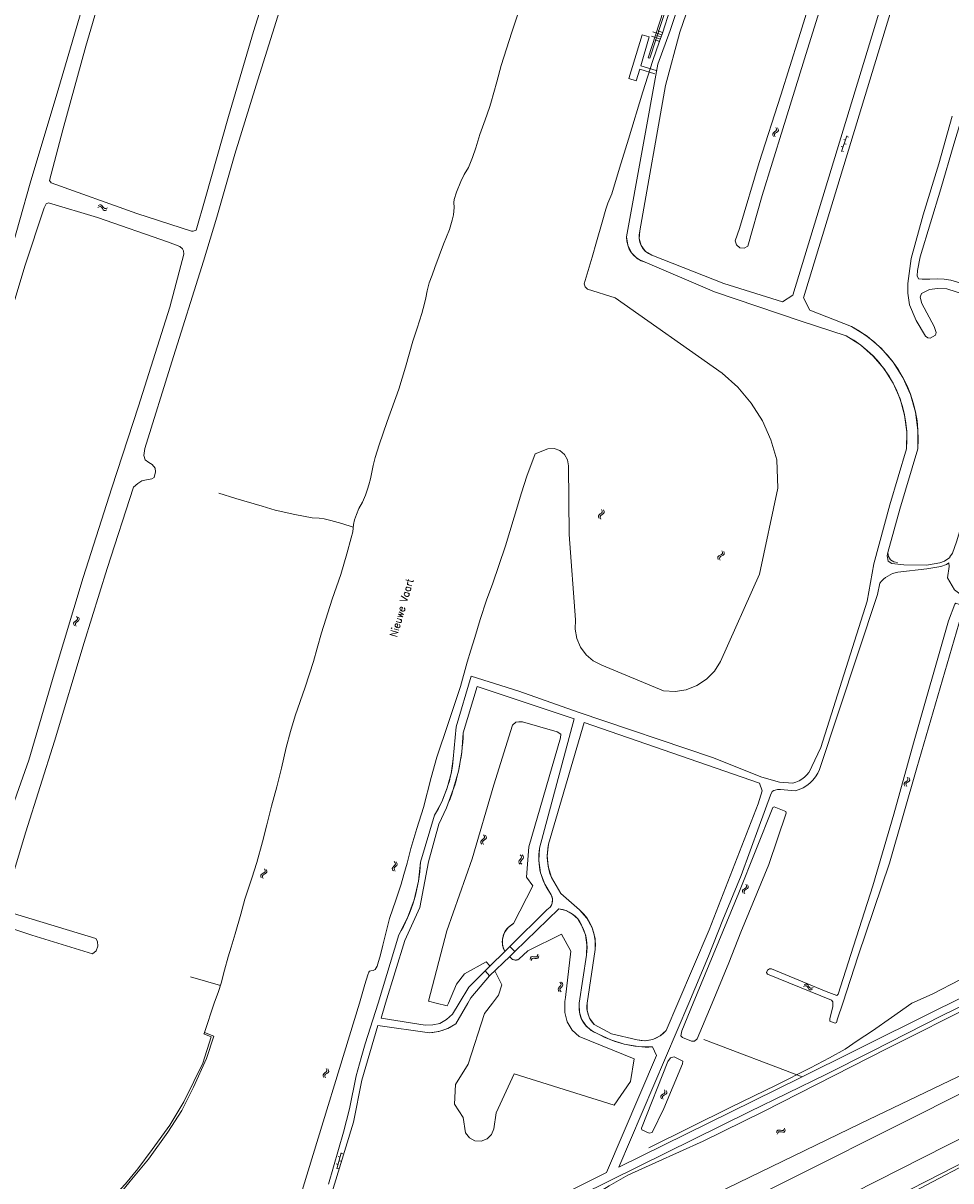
# Model space of a CAD drawing. Header units: metres. Extents: x 189705 to 199106, y 581686 to 588448.
# Tile 259 of 555: x 197262 to 197509, y 584453 to 584760. Entities that reach past the tile are written whole.
import ezdxf

# ---------------------------------------------------------------- set-up
doc = ezdxf.new("R2010")
doc.units = ezdxf.units.M
doc.layers.add('B-WA-OG-GBKN-G', color=7, linetype='Continuous', lineweight=18)
doc.styles.add('Style-STANDARD', font='STANDARD.shx')

msp = doc.modelspace()

# ---------------------------------------------------------------- linework, layer by layer
at = {"layer": 'B-WA-OG-GBKN-G'}
for p, q in [((197431.698, 584755.988), (197429.314, 584756.773)), ((197432.09, 584757.18), (197429.707, 584757.965)), ((197431.501, 584755.392), (197430.31, 584755.785)), ((197431.894, 584756.584), (197430.702, 584756.977)), ((197432.287, 584757.776), (197431.095, 584758.168)), ((197462.043, 584731.371), (197461.708, 584731.14)), ((197462.38, 584731.613), (197462.043, 584731.371)), ((197462.524, 584731.245), (197462.189, 584731.011)), ((197462.361, 584732.58), (197462.537, 584732.212)), ((197462.561, 584731.885), (197462.38, 584731.613)), ((197462.858, 584731.478), (197462.524, 584731.245)), ((197462.537, 584732.212), (197462.561, 584731.885)), ((197462.841, 584732.452), (197463.019, 584732.086)), ((197463.046, 584731.759), (197462.858, 584731.478)), ((197463.019, 584732.086), (197463.046, 584731.759)), ((197461.708, 584731.14), (197461.523, 584730.867)), ((197461.523, 584730.867), (197461.548, 584730.531)), ((197461.548, 584730.531), (197461.726, 584730.162)), ((197462.189, 584731.011), (197462.005, 584730.739)), ((197462.005, 584730.739), (197462.028, 584730.403)), ((197462.028, 584730.403), (197462.205, 584730.034)), ((197481.264, 584730.31), (197479.835, 584726.149)), ((197480.874, 584729.175), (197480.402, 584729.337)), ((197481.022, 584728.067), (197480.549, 584728.229)), ((197481.672, 584729.958), (197481.199, 584730.121)), ((197480.225, 584727.283), (197479.752, 584727.446)), ((197480.373, 584726.175), (197479.9, 584726.338)), ((197282.233, 584711.325), (197282.6, 584711.502)), ((197282.358, 584711.805), (197282.724, 584711.985)), ((197282.6, 584711.502), (197282.927, 584711.529)), ((197282.724, 584711.985), (197283.05, 584712.014)), ((197282.927, 584711.529), (197283.2, 584711.35)), ((197283.05, 584712.014), (197283.333, 584711.828)), ((197283.2, 584711.35), (197283.444, 584711.014)), ((197283.333, 584711.828), (197283.567, 584711.496)), ((197283.444, 584711.014), (197283.678, 584710.68)), ((197283.567, 584711.496), (197283.804, 584711.163)), ((197283.678, 584710.68), (197283.951, 584710.497)), ((197283.804, 584711.163), (197284.077, 584710.98)), ((197283.951, 584710.497), (197284.287, 584710.525)), ((197284.077, 584710.98), (197284.413, 584711.005)), ((197284.287, 584710.525), (197284.655, 584710.704)), ((197284.413, 584711.005), (197284.78, 584711.185)), ((197415.733, 584629.892), (197415.395, 584629.664)), ((197416.073, 584630.13), (197415.733, 584629.892)), ((197416.213, 584629.761), (197415.876, 584629.53)), ((197416.064, 584631.097), (197416.235, 584630.728)), ((197416.256, 584630.4), (197416.073, 584630.13)), ((197416.549, 584629.99), (197416.213, 584629.761)), ((197416.235, 584630.728), (197416.256, 584630.4)), ((197416.542, 584630.964), (197416.716, 584630.596)), ((197416.74, 584630.27), (197416.549, 584629.99)), ((197416.716, 584630.596), (197416.74, 584630.27)), ((197415.395, 584629.664), (197415.208, 584629.393)), ((197415.208, 584629.393), (197415.23, 584629.057)), ((197415.23, 584629.057), (197415.403, 584628.687)), ((197415.876, 584629.53), (197415.688, 584629.26)), ((197415.688, 584629.26), (197415.708, 584628.924)), ((197415.708, 584628.924), (197415.881, 584628.553)), ((197446.984, 584618.552), (197446.961, 584618.215)), ((197446.961, 584618.215), (197447.083, 584617.825)), ((197447.207, 584618.794), (197446.984, 584618.552)), ((197447.572, 584618.975), (197447.207, 584618.794)), ((197447.443, 584618.355), (197447.418, 584618.019)), ((197447.418, 584618.019), (197447.54, 584617.629)), ((197447.665, 584618.598), (197447.443, 584618.355)), ((197447.941, 584619.166), (197447.572, 584618.975)), ((197448.03, 584618.781), (197447.665, 584618.598)), ((197448.158, 584619.409), (197447.941, 584619.166)), ((197448.393, 584618.963), (197448.03, 584618.781)), ((197448.061, 584620.126), (197448.181, 584619.736)), ((197448.181, 584619.736), (197448.158, 584619.409)), ((197448.62, 584619.215), (197448.393, 584618.963)), ((197448.517, 584619.93), (197448.64, 584619.541)), ((197448.64, 584619.541), (197448.62, 584619.215)), ((197276.603, 584602.647), (197276.786, 584602.283)), ((197276.786, 584602.283), (197276.817, 584601.956)), ((197277.086, 584602.528), (197277.271, 584602.165)), ((197277.271, 584602.165), (197277.304, 584601.84)), ((197275.979, 584601.193), (197275.799, 584600.918)), ((197275.799, 584600.918), (197275.831, 584600.582)), ((197275.831, 584600.582), (197276.016, 584600.217)), ((197276.31, 584601.432), (197275.979, 584601.193)), ((197276.463, 584601.074), (197276.283, 584600.799)), ((197276.283, 584600.799), (197276.314, 584600.463)), ((197276.642, 584601.681), (197276.31, 584601.432)), ((197276.314, 584600.463), (197276.498, 584600.099)), ((197276.792, 584601.315), (197276.463, 584601.074)), ((197276.817, 584601.956), (197276.642, 584601.681)), ((197277.122, 584601.554), (197276.792, 584601.315)), ((197277.304, 584601.84), (197277.122, 584601.554)), ((197497.29, 584559.064), (197496.957, 584558.816)), ((197497.253, 584560.03), (197497.435, 584559.666)), ((197497.465, 584559.339), (197497.29, 584559.064)), ((197497.435, 584559.666), (197497.465, 584559.339)), ((197497.735, 584559.911), (197497.92, 584559.548)), ((197497.952, 584559.222), (197497.769, 584558.937)), ((197497.92, 584559.548), (197497.952, 584559.222)), ((197496.626, 584558.578), (197496.446, 584558.303)), ((197496.446, 584558.303), (197496.477, 584557.967)), ((197496.477, 584557.967), (197496.661, 584557.602)), ((197496.957, 584558.816), (197496.626, 584558.578)), ((197497.11, 584558.458), (197496.93, 584558.183)), ((197496.93, 584558.183), (197496.959, 584557.847)), ((197496.959, 584557.847), (197497.143, 584557.482)), ((197497.44, 584558.698), (197497.11, 584558.458)), ((197497.769, 584558.937), (197497.44, 584558.698)), ((197384.796, 584543.72), (197384.473, 584543.459)), ((197384.722, 584544.684), (197384.918, 584544.327)), ((197384.961, 584544.001), (197384.796, 584543.72)), ((197384.918, 584544.327), (197384.961, 584544.001)), ((197385.28, 584543.611), (197384.96, 584543.36)), ((197385.209, 584544.583), (197385.407, 584544.227)), ((197385.452, 584543.903), (197385.28, 584543.611)), ((197385.407, 584544.227), (197385.452, 584543.903)), ((197384.151, 584543.209), (197383.982, 584542.927)), ((197383.982, 584542.927), (197384.026, 584542.592)), ((197384.026, 584542.592), (197384.224, 584542.234)), ((197384.473, 584543.459), (197384.151, 584543.209)), ((197384.639, 584543.108), (197384.47, 584542.825)), ((197384.47, 584542.825), (197384.512, 584542.492)), ((197384.512, 584542.492), (197384.71, 584542.134)), ((197384.96, 584543.36), (197384.639, 584543.108)), ((197360.96, 584537.575), (197361.196, 584537.243)), ((197361.455, 584537.531), (197361.693, 584537.201)), ((197394.166, 584537.823), (197394.052, 584537.515)), ((197394.052, 584537.515), (197394.158, 584537.194)), ((197394.436, 584538.13), (197394.166, 584537.823)), ((197394.704, 584538.446), (197394.436, 584538.13)), ((197394.452, 584539.379), (197394.711, 584539.065)), ((197394.664, 584537.815), (197394.551, 584537.506)), ((197394.551, 584537.506), (197394.655, 584537.186)), ((197394.932, 584538.123), (197394.664, 584537.815)), ((197394.814, 584538.753), (197394.704, 584538.446)), ((197394.711, 584539.065), (197394.814, 584538.753)), ((197395.2, 584538.43), (197394.932, 584538.123)), ((197394.948, 584539.371), (197395.21, 584539.058)), ((197395.314, 584538.748), (197395.2, 584538.43)), ((197395.21, 584539.058), (197395.314, 584538.748)), ((197326.085, 584534.439), (197325.727, 584534.241)), ((197326.444, 584534.646), (197326.085, 584534.439)), ((197326.65, 584534.898), (197326.444, 584534.646)), ((197326.521, 584535.61), (197326.659, 584535.226)), ((197326.905, 584534.463), (197326.55, 584534.265)), ((197326.659, 584535.226), (197326.65, 584534.898)), ((197327.12, 584534.725), (197326.905, 584534.463)), ((197326.986, 584535.435), (197327.126, 584535.052)), ((197327.126, 584535.052), (197327.12, 584534.725)), ((197360.564, 584536.043), (197360.429, 584535.743)), ((197360.429, 584535.743), (197360.512, 584535.416)), ((197360.512, 584535.416), (197360.75, 584535.084)), ((197360.855, 584536.329), (197360.564, 584536.043)), ((197361.145, 584536.626), (197360.855, 584536.329)), ((197361.061, 584535.999), (197360.926, 584535.699)), ((197360.926, 584535.699), (197361.007, 584535.373)), ((197361.007, 584535.373), (197361.244, 584535.04)), ((197361.35, 584536.288), (197361.061, 584535.999)), ((197361.276, 584536.924), (197361.145, 584536.626)), ((197361.196, 584537.243), (197361.276, 584536.924)), ((197361.639, 584536.574), (197361.35, 584536.288)), ((197361.776, 584536.884), (197361.639, 584536.574)), ((197361.693, 584537.201), (197361.776, 584536.884)), ((197394.158, 584537.194), (197394.419, 584536.88)), ((197394.655, 584537.186), (197394.916, 584536.871)), ((197325.516, 584533.989), (197325.509, 584533.651)), ((197325.509, 584533.651), (197325.648, 584533.267)), ((197325.727, 584534.241), (197325.516, 584533.989)), ((197325.983, 584533.813), (197325.973, 584533.476)), ((197325.973, 584533.476), (197326.113, 584533.092)), ((197326.194, 584534.065), (197325.983, 584533.813)), ((197326.55, 584534.265), (197326.194, 584534.065)), ((197454.387, 584531.575), (197454.549, 584531.201)), ((197454.862, 584531.43), (197455.027, 584531.057)), ((197453.684, 584530.158), (197453.489, 584529.892)), ((197453.489, 584529.892), (197453.503, 584529.555)), ((197453.503, 584529.555), (197453.667, 584529.181)), ((197454.027, 584530.378), (197453.684, 584530.158)), ((197454.161, 584530.012), (197453.966, 584529.747)), ((197453.966, 584529.747), (197453.978, 584529.41)), ((197453.978, 584529.41), (197454.142, 584529.036)), ((197454.372, 584530.608), (197454.027, 584530.378)), ((197454.503, 584530.235), (197454.161, 584530.012)), ((197454.562, 584530.873), (197454.372, 584530.608)), ((197454.845, 584530.456), (197454.503, 584530.235)), ((197454.549, 584531.201), (197454.562, 584530.873)), ((197455.042, 584530.731), (197454.845, 584530.456)), ((197455.027, 584531.057), (197455.042, 584530.731)), ((197399.035, 584512.585), (197399.15, 584512.977)), ((197397.06, 584511.606), (197397.173, 584511.997)), ((197397.173, 584511.997), (197397.372, 584512.258)), ((197397.331, 584511.19), (197397.447, 584511.58)), ((197397.372, 584512.258), (197397.7, 584512.341)), ((197397.447, 584511.58), (197397.648, 584511.84)), ((197397.648, 584511.84), (197397.964, 584511.921)), ((197397.7, 584512.341), (197398.103, 584512.291)), ((197397.964, 584511.921), (197398.376, 584511.875)), ((197398.103, 584512.291), (197398.509, 584512.241)), ((197398.376, 584511.875), (197398.781, 584511.823)), ((197398.509, 584512.241), (197398.828, 584512.32)), ((197398.781, 584511.823), (197399.1, 584511.901)), ((197398.828, 584512.32), (197399.035, 584512.585)), ((197399.1, 584511.901), (197399.306, 584512.169)), ((197399.306, 584512.169), (197399.421, 584512.561)), ((197404.493, 584503.679), (197404.618, 584503.994)), ((197404.588, 584503.365), (197404.493, 584503.679)), ((197404.618, 584503.994), (197404.895, 584504.291)), ((197404.895, 584504.291), (197405.173, 584504.591)), ((197405.202, 584505.219), (197404.952, 584505.542)), ((197404.994, 584503.658), (197405.113, 584503.961)), ((197405.086, 584503.343), (197404.994, 584503.658)), ((197405.113, 584503.961), (197405.392, 584504.269)), ((197405.173, 584504.591), (197405.296, 584504.896)), ((197405.296, 584504.896), (197405.202, 584505.219)), ((197405.392, 584504.269), (197405.671, 584504.566)), ((197405.699, 584505.195), (197405.448, 584505.518)), ((197405.671, 584504.566), (197405.794, 584504.871)), ((197405.794, 584504.871), (197405.699, 584505.195)), ((197469.727, 584504.369), (197470.098, 584504.537)), ((197469.864, 584504.846), (197470.234, 584505.017)), ((197470.098, 584504.537), (197470.426, 584504.555)), ((197470.234, 584505.017), (197470.56, 584505.037)), ((197470.426, 584504.555), (197470.694, 584504.369)), ((197470.56, 584505.037), (197470.838, 584504.844)), ((197470.694, 584504.369), (197470.929, 584504.028)), ((197470.838, 584504.844), (197471.065, 584504.506)), ((197470.929, 584504.028), (197471.155, 584503.688)), ((197471.065, 584504.506), (197471.293, 584504.167)), ((197471.155, 584503.688), (197471.424, 584503.498)), ((197471.293, 584504.167), (197471.561, 584503.977)), ((197471.561, 584503.977), (197471.897, 584503.994)), ((197471.76, 584503.517), (197472.132, 584503.687)), ((197471.897, 584503.994), (197472.269, 584504.165)), ((197404.839, 584503.044), (197404.588, 584503.365)), ((197405.335, 584503.02), (197405.086, 584503.343)), ((197471.424, 584503.498), (197471.76, 584503.517)), ((197342.867, 584482.662), (197343.05, 584482.298)), ((197343.05, 584482.298), (197343.081, 584481.971)), ((197343.35, 584482.543), (197343.535, 584482.18)), ((197343.535, 584482.18), (197343.568, 584481.855)), ((197342.243, 584481.208), (197342.063, 584480.933)), ((197342.063, 584480.933), (197342.095, 584480.597)), ((197342.095, 584480.597), (197342.28, 584480.232)), ((197342.574, 584481.447), (197342.243, 584481.208)), ((197342.727, 584481.089), (197342.547, 584480.814)), ((197342.547, 584480.814), (197342.578, 584480.478)), ((197342.906, 584481.696), (197342.574, 584481.447)), ((197342.578, 584480.478), (197342.762, 584480.114)), ((197343.056, 584481.33), (197342.727, 584481.089)), ((197343.081, 584481.971), (197342.906, 584481.696)), ((197343.386, 584481.569), (197343.056, 584481.33)), ((197343.568, 584481.855), (197343.386, 584481.569)), ((197432.346, 584475.785), (197432.696, 584475.995)), ((197432.696, 584475.995), (197432.9, 584476.253)), ((197432.9, 584476.59), (197432.75, 584476.97)), ((197432.9, 584476.253), (197432.9, 584476.59)), ((197433.168, 584475.832), (197433.371, 584476.09)), ((197433.37, 584476.428), (197433.219, 584476.808)), ((197433.371, 584476.09), (197433.37, 584476.428)), ((197431.789, 584475.309), (197431.996, 584475.576)), ((197431.793, 584474.982), (197431.789, 584475.309)), ((197431.944, 584474.603), (197431.793, 584474.982)), ((197431.996, 584475.576), (197432.346, 584475.785)), ((197432.264, 584475.149), (197432.463, 584475.407)), ((197432.265, 584474.821), (197432.264, 584475.149)), ((197432.413, 584474.441), (197432.265, 584474.821)), ((197432.463, 584475.407), (197432.816, 584475.625)), ((197432.816, 584475.625), (197433.168, 584475.832)), ((197464.538, 584466.431), (197464.682, 584466.814)), ((197462.497, 584465.598), (197462.639, 584465.98)), ((197462.639, 584465.98), (197462.855, 584466.225)), ((197462.737, 584465.163), (197462.881, 584465.544)), ((197462.855, 584466.225), (197463.189, 584466.285)), ((197462.881, 584465.544), (197463.101, 584465.789)), ((197463.101, 584465.789), (197463.422, 584465.847)), ((197463.189, 584466.285), (197463.588, 584466.205)), ((197463.422, 584465.847), (197463.829, 584465.771)), ((197463.588, 584466.205), (197463.988, 584466.126)), ((197463.829, 584465.771), (197464.229, 584465.69)), ((197463.988, 584466.126), (197464.313, 584466.182)), ((197464.229, 584465.69), (197464.554, 584465.745)), ((197464.313, 584466.182), (197464.538, 584466.431)), ((197464.554, 584465.745), (197464.778, 584465.996)), ((197464.778, 584465.996), (197464.922, 584466.379)), ((197346.87, 584460.244), (197345.752, 584455.988)), ((197346.565, 584459.083), (197346.082, 584459.21)), ((197346.795, 584457.989), (197346.311, 584458.116)), ((197347.303, 584459.923), (197346.819, 584460.05)), ((197346.057, 584457.149), (197345.573, 584457.276)), ((197346.287, 584456.055), (197345.803, 584456.182))]:
    msp.add_line(p, q, dxfattribs=at)
at = {"layer": 'B-WA-OG-GBKN-G', "flags": 128}
for points in [[(197444.842, 584790.023), (197434.314, 584758.275), (197431.034, 584749.332), (197422.707, 584703.507)], [(197441.846, 584787.371), (197438.359, 584776.768), (197432.27, 584757.571), (197431.36, 584755.181), (197429.717, 584750.349), (197427.038, 584741.984), (197423.199, 584729.449), (197420.799, 584721.771), (197418.778, 584714.906), (197417.716, 584712.439), (197417.185, 584710.812), (197416.251, 584707.43), (197414.736, 584702.193), (197413.549, 584698.074), (197411.675, 584691.913)], [(197426.221, 584705.053), (197433.093, 584743.691), (197436.829, 584757.813), (197445.772, 584783.827), (197449.691, 584789.045)], [(197442.433, 584789.157), (197440.498, 584788.334), (197428.47, 584751.033), (197428.852, 584750.907), (197441.007, 584788.106), (197442.25, 584788.6)], [(197286.06, 584778.051), (197279.046, 584754.169), (197272.925, 584731.911), (197269.403, 584718.466), (197269.828, 584717.846), (197292.559, 584709.737), (197307.099, 584704.986), (197307.564, 584704.985), (197308.326, 584705.255), (197310.716, 584713.602), (197316.939, 584735.421), (197323.563, 584758.026), (197331.107, 584781.946)], [(197451.555, 584702.413), (197452.716, 584705.748), (197457.969, 584723.215), (197463.73, 584741.115), (197468.454, 584756.32), (197471.991, 584767.863), (197475.056, 584777.646)], [(197493.668, 584775.726), (197466.909, 584688.025), (197464.102, 584686.268), (197448.569, 584691.067), (197429.452, 584698.6)], [(197477.976, 584776.683), (197474.89, 584766.37), (197470.772, 584753.326), (197464.229, 584732.197), (197458.747, 584714.501), (197454.969, 584700.983)], [(197496.428, 584775.108), (197469.753, 584687.313), (197471.382, 584683.997), (197482.467, 584679.699)], [(197520.501, 584771.348), (197516.055, 584756.316), (197514.446, 584749.82), (197513.33, 584743.238), (197512.333, 584736.503), (197511.461, 584733.969), (197509.7, 584728.103), (197506.212, 584716.268), (197500.672, 584698.21), (197499.969, 584694.587), (197499.915, 584693.141), (197500.305, 584692.375), (197501.207, 584692.221), (197503.265, 584692.269), (197505.188, 584692.317), (197507.076, 584692.263), (197508.862, 584691.971), (197511.531, 584691.201)], [(197235.734, 584767.969), (197229.357, 584746.358), (197224.333, 584730.682), (197216.842, 584707.201), (197210.675, 584687.487), (197210.724, 584686.131), (197211.351, 584683.161), (197214.902, 584676.3), (197215.881, 584675.511), (197232.165, 584671.415), (197248.152, 584667.268), (197248.694, 584667.267), (197249.509, 584668.001), (197255.91, 584688.554), (197264.264, 584717.778), (197271.9, 584743.144), (197279.109, 584767.917)], [(197331.025, 584765.164), (197324.299, 584743.76), (197318.651, 584725.49)], [(197393.843, 584762.604), (197392.225, 584757.874)], [(197392.225, 584757.874), (197389.421, 584749.026), (197388.234, 584744.704), (197386.644, 584738.983), (197386.29, 584737.839), (197385.102, 584734.534), (197383.711, 584730.694), (197382.701, 584727.109), (197381.74, 584724.566), (197380.703, 584721.871), (197379.538, 584720.013), (197378.652, 584718.208), (197377.539, 584715.334), (197376.933, 584713.452), (197376.858, 584712.588), (197376.86, 584711.267), (197376.762, 584709.386), (197376.333, 584707.912), (197375.651, 584705.446), (197374.108, 584701.529), (197371.807, 584695.376), (197371.074, 584693.341), (197370.29, 584691.256), (197369.735, 584689.197), (197369.357, 584687.341), (197369.055, 584685.791), (197368.323, 584683.172), (197367.085, 584679.282), (197365.897, 584675.747), (197364.937, 584672.315), (197364.003, 584668.883), (197362.184, 584663.086), (197359.075, 584654.415), (197356.951, 584648.286), (197355.941, 584644.93), (197355.386, 584642.795), (197354.655, 584639.261), (197354.226, 584637.609), (197353.873, 584636.515), (197353.317, 584634.914), (197352.532, 584633.057), (197351.595, 584631.353), (197350.937, 584629.725), (197350.406, 584628.301), (197350.18, 584627.132), (197349.98, 584625.175), (197349.576, 584623.599), (197348.415, 584619.327), (197346.799, 584613.861)], [(197430.54, 584747.68), (197426.52, 584748.95), (197428.73, 584756.6), (197426.83, 584757.11), (197423.33, 584745.54), (197425.28, 584744.97), (197426.25, 584747.99), (197430.23, 584746.78)], [(197525.447, 584684.006), (197507.81, 584689.708), (197505.289, 584689.79), (197503.17, 584689.499), (197501.081, 584688.435), (197500.754, 584687.492), (197501.169, 584685.806), (197504.454, 584679.661), (197504.993, 584678.098), (197504.791, 584677.371), (197503.382, 584676.616), (197502.748, 584676.663), (197502.084, 584677.144), (197499.631, 584681.277), (197497.859, 584685.44), (197497.415, 584688.58), (197497.466, 584691.101), (197498.311, 584697.718), (197501.484, 584709.344), (197505.711, 584722.854), (197509.218, 584735.538)], [(197491.972, 584618.809), (197492.217, 584617.403), (197493.225, 584616.7), (197496.408, 584616.419), (197502.362, 584616.335), (197505.943, 584616.91), (197507.219, 584617.404), (197508.571, 584618.316), (197508.603, 584618.479), (197509.289, 584619.489), (197510.376, 584622.496), (197524.821, 584670.005), (197533.747, 584700.099), (197539.696, 584721.32), (197541.028, 584724.917), (197541.555, 584731.428)], [(197318.651, 584725.49), (197313.844, 584708.678), (197310.286, 584697.028), (197301.924, 584670.282), (197294.744, 584647.291), (197294.47, 584645.42), (197294.829, 584644.283), (197295.77, 584643.546), (197296.686, 584643.028), (197297.42, 584642.058), (197297.547, 584641.115), (197297.183, 584639.606), (197296.537, 584639.194), (197295.142, 584638.99), (197293.928, 584638.734), (197292.817, 584637.987), (197291.718, 584637.034), (197284.708, 584615.372), (197278.566, 584595.774), (197270.722, 584569.582), (197263.14, 584545.482), (197257.62, 584527.199)], [(197301.014, 584702.118), (197282.139, 584708.645), (197269.108, 584712.567), (197268.475, 584712.272), (197267.931, 584711.227), (197262.804, 584695.706), (197256.842, 584675.592), (197250.517, 584654.445), (197242.894, 584629.105), (197236.036, 584605.907), (197228.307, 584579.496), (197220.555, 584554.053), (197216.644, 584539.834), (197216.616, 584539.047), (197216.744, 584538.091), (197217.607, 584537.186), (197219.426, 584536.382), (197232.327, 584532.125), (197247.247, 584527.189)], [(197422.707, 584703.507), (197423.008, 584701.278), (197424.018, 584699.267), (197425.627, 584697.696), (197427.661, 584696.734)], [(197426.221, 584705.053), (197426.02, 584703.087), (197426.557, 584701.186), (197427.758, 584699.616), (197429.452, 584698.6)], [(197257.435, 584546.189), (197263.871, 584564.47), (197270.651, 584587.462), (197278.301, 584612.995), (197285.986, 584636.876), (197293.022, 584658.538), (197301.318, 584684.845), (197305.1, 584698.909), (197304.947, 584699.761), (197304.741, 584700.304), (197304.045, 584700.951), (197301.014, 584702.118)], [(197451.555, 584702.413), (197451.924, 584701.335), (197452.811, 584700.621), (197453.942, 584700.49), (197454.969, 584700.983)], [(197427.661, 584696.734), (197446.101, 584688.906), (197468.799, 584681.188), (197481.067, 584677.222)], [(197411.675, 584691.913), (197411.467, 584691.043), (197411.72, 584690.184), (197412.367, 584689.566)], [(197412.367, 584689.566), (197419.662, 584687.309), (197448.101, 584667.254)], [(197500.051, 584647.232), (197500.126, 584652.116), (197499.489, 584656.96), (197498.152, 584661.658), (197496.146, 584666.112), (197493.512, 584670.226), (197490.307, 584673.913), (197486.599, 584677.093), (197482.467, 584679.699)], [(197497.05, 584647.214), (197497.137, 584651.708), (197496.572, 584656.168), (197495.367, 584660.498), (197493.547, 584664.609), (197491.151, 584668.412), (197488.23, 584671.829), (197484.845, 584674.786), (197481.067, 584677.222)], [(197462.633, 584644.261), (197461.069, 584649.582), (197458.783, 584654.636), (197455.82, 584659.325), (197452.236, 584663.558), (197448.101, 584667.254)], [(197398.447, 584645.841), (197396.198, 584639.901), (197394.808, 584635.477), (197392.863, 584629.044), (197390.514, 584621.467), (197388.796, 584616.204), (197387.178, 584611.551), (197385.458, 584606.999), (197383.841, 584601.838), (197382.351, 584597.134), (197381.29, 584593.701), (197380.355, 584590.549), (197378.563, 584584.091), (197377.123, 584579.539), (197375.277, 584574.225), (197372.27, 584565.351), (197370.806, 584559.885), (197368.711, 584551.927), (197366.968, 584546.334), (197365.377, 584541.096), (197364.393, 584537.155), (197363.509, 584534.155), (197362.853, 584531.588), (197361.387, 584527.367), (197359.744, 584522.434), (197358.987, 584519.663), (197357.978, 584515.417), (197357.322, 584512.773), (197356.666, 584510.459), (197356.413, 584509.773), (197355.957, 584508.959), (197355.398, 584508.653), (197354.789, 584508.525), (197354.433, 584508.473), (197354.205, 584508.193), (197353.952, 584507.532), (197353.144, 584504.938), (197351.732, 584500)], [(197398.447, 584645.841), (197401.802, 584647.234)], [(197407.294, 584642.676), (197407.032, 584644.284), (197406.223, 584645.698), (197404.97, 584646.739), (197403.431, 584647.273), (197401.802, 584647.234)], [(197497.05, 584647.214), (197492.679, 584632.306), (197488.372, 584616.636), (197486.665, 584606.772), (197474.323, 584567.883), (197471.944, 584562.807)], [(197500.051, 584647.232), (197495.282, 584631.138), (197492.161, 584619.627)], [(197407.294, 584642.676), (197407.422, 584624.474), (197409.16, 584601.766)], [(197462.633, 584644.261), (197462.861, 584636.793), (197458.066, 584613.925), (197447.657, 584590.722)], [(197314.338, 584635.448), (197318.864, 584633.983), (197325.855, 584631.963), (197329.389, 584630.928), (197334.549, 584629.77), (197339.175, 584628.864), (197341.055, 584628.766), (197342.377, 584628.641), (197344.105, 584628.187), (197347.029, 584627.405), (197350.105, 584626.4)], [(197492.161, 584619.627), (197491.972, 584618.809)], [(197492.161, 584619.627), (197492.272, 584618.595), (197492.821, 584617.715), (197493.7, 584617.162), (197494.731, 584617.047)], [(197589.815, 584541.519), (197591.241, 584543.37), (197593.566, 584548.827), (197598.713, 584564.445), (197600.3, 584569.261), (197600.77, 584571.714), (197600.512, 584574.221), (197599.182, 584576.477), (197597.48, 584577.754), (197594.97, 584579.078), (197591.368, 584580.626), (197539.948, 584598.778), (197533.574, 584600.561), (197530.972, 584601), (197515.759, 584606.13), (197512.402, 584607.819), (197509.838, 584609.737), (197507.997, 584612.965), (197508.416, 584615.986), (197508.318, 584616.939), (197507.685, 584616.512), (197506.206, 584615.939), (197502.498, 584615.344), (197494.787, 584614.467)], [(197346.799, 584613.861), (197344.524, 584607.25), (197341.669, 584598.325), (197340.482, 584594.232), (197339.497, 584590.749), (197337.299, 584583.909), (197334.696, 584576.306), (197333.433, 584572.111), (197332.246, 584567.89), (197331.011, 584562.349), (197329.8, 584557.467), (197328.412, 584552.306), (197327.1, 584547.374), (197325.99, 584542.824), (197324.45, 584537.306), (197323.187, 584533.188), (197321.266, 584527.619), (197320.18, 584523.602), (197318.69, 584518.415), (197317.655, 584514.805), (197316.847, 584512.262), (197315.913, 584508.729), (197315.004, 584505.296), (197314.322, 584503.059), (197313.098, 584500)], [(197489.977, 584611.479), (197489.331, 584608.505)], [(197489.331, 584608.505), (197473.946, 584562.059)], [(197480.131, 584500), (197484.202, 584512.543), (197492.592, 584537.192), (197499.803, 584562.508), (197512.221, 584604.945), (197512.117, 584605.468), (197510.215, 584606.245), (197509.901, 584605.973), (197508.275, 584601.508), (197498.904, 584569.052)], [(197409.16, 584601.766), (197409.028, 584599.262), (197409.47, 584596.794), (197410.463, 584594.491), (197411.955, 584592.476), (197413.867, 584590.853), (197416.098, 584589.709)], [(197432.554, 584582.957), (197435.578, 584582.769), (197438.573, 584583.23), (197441.401, 584584.319), (197443.932, 584585.986), (197446.05, 584588.153), (197447.657, 584590.722)], [(197466.862, 584558.436), (197463.33, 584558.65), (197458.681, 584559.977), (197445.56, 584565.18), (197409.83, 584577.24), (197394.078, 584582.806), (197381.457, 584586.778), (197377.46, 584573.33), (197376.66, 584564.91)], [(197432.554, 584582.957), (197416.098, 584589.709)], [(197379.33, 584571.79), (197382.99, 584584.12), (197408.8, 584575.5), (197399.61, 584541.1)], [(197396.74, 584541.52), (197405.195, 584570.47), (197405.222, 584571.452), (197404.241, 584572.032), (197395.056, 584574.69), (197394.124, 584574.717), (197393.243, 584574.642), (197392.411, 584573.763), (197387.477, 584557.935), (197381.702, 584538.306), (197374.994, 584519.229), (197370.04, 584500.51)], [(197401.96, 584542.2), (197411.41, 584574.54), (197458.009, 584558.367), (197458.709, 584556.37), (197457.644, 584552.937), (197444.689, 584519.462), (197436.345, 584500)], [(197374.85, 584551.89), (197376.671, 584556.684), (197378.032, 584561.628), (197378.921, 584566.678), (197379.33, 584571.79)], [(197498.904, 584569.052), (197493.696, 584550.2), (197488.127, 584531.131), (197482.269, 584512.93), (197478.905, 584502.41), (197478.579, 584501.988), (197475.751, 584503.089), (197461.2, 584509.051), (197460.661, 584509.096), (197460.122, 584508.703), (197459.902, 584508.106), (197460.178, 584507.654), (197477.145, 584500.735), (197477.48, 584500.341), (197477.531, 584500)], [(197371.71, 584549.92), (197373.588, 584553.428), (197375.051, 584557.129), (197376.08, 584560.973), (197376.66, 584564.91)], [(197467.515, 584556.392), (197463.579, 584556.686), (197462.791, 584556.684), (197462.207, 584556.581), (197461.801, 584556.428), (197461.395, 584556.173), (197460.99, 584555.181), (197457.956, 584546.943), (197453.152, 584533.847), (197448.294, 584522.072), (197444.45, 584512.46), (197439.215, 584500)], [(197358.695, 584500), (197363.77, 584516.62), (197367.79, 584525.37), (197370.07, 584537.54), (197372.83, 584547.51), (197374.85, 584551.89)], [(197371.71, 584549.92), (197367.97, 584537.43)], [(197440.421, 584500), (197452.518, 584529.262), (197461.529, 584551.921), (197461.915, 584552.124), (197465.024, 584550.916), (197465.137, 584550.394), (197460.484, 584536.822), (197453.099, 584518.848), (197449.848, 584510.685), (197445.425, 584500)], [(197396.74, 584541.52), (197396.12, 584533.43), (197397.79, 584531.18), (197392.7, 584521.1)], [(197399.61, 584541.1), (197399.407, 584537.848), (197399.872, 584534.623), (197400.985, 584531.561), (197402.7, 584528.79)], [(197401.96, 584542.2), (197401.654, 584539.219), (197401.914, 584536.233), (197402.73, 584533.35)], [(197508.763, 584500), (197517.35, 584504.25), (197528.048, 584510.443), (197540.423, 584517.649), (197551.527, 584522.801), (197558.317, 584525.05), (197564.811, 584527.23), (197582.061, 584535.546), (197587.053, 584538.373), (197589.815, 584541.519)], [(197362.206, 584518.142), (197364.513, 584522.667), (197366.259, 584527.436), (197367.417, 584532.381), (197367.97, 584537.43)], [(197410.24, 584524.72), (197405.26, 584529.07), (197402.73, 584533.35)], [(197401.51, 584524.77), (197402.406, 584525.506), (197402.948, 584526.53), (197403.051, 584527.685), (197402.7, 584528.79)], [(197259.835, 584523.826), (197281.729, 584517.126), (197282.167, 584516.311), (197282.216, 584515.15), (197281.827, 584513.885), (197280.857, 584513.112), (197264.652, 584518.047), (197252.551, 584522.019)], [(197401.51, 584524.77), (197391.72, 584515.01)], [(197393.02, 584513.68), (197404.72, 584524.99)], [(197410.77, 584520.7), (197409.731, 584522.331), (197408.311, 584523.643), (197406.603, 584524.549), (197404.72, 584524.99)], [(197414.39, 584514.24), (197414.322, 584517.158), (197413.574, 584519.979), (197412.188, 584522.547), (197410.24, 584524.72)], [(197392.7, 584521.1), (197391.285, 584520.104), (197390.264, 584518.707), (197389.747, 584517.056), (197389.787, 584515.326), (197390.38, 584513.7)], [(197412.05, 584512.73), (197412.19, 584515.457), (197411.757, 584518.154), (197410.77, 584520.7)], [(197362.206, 584518.142), (197356.667, 584500)], [(197394.12, 584511.66), (197396.47, 584513.89), (197405.44, 584518.28), (197407.9, 584513.81), (197406.461, 584501.467)], [(197385.13, 584508.55), (197391.72, 584515.01)], [(197393.02, 584513.68), (197391.672, 584512.388)], [(197391.72, 584515.01), (197393.02, 584513.68)], [(197412.222, 584500), (197414.39, 584514.24)], [(197386.398, 584509.873), (197385.42, 584510.91), (197379.63, 584507.81), (197377.48, 584504.99), (197375.366, 584500)], [(197391.672, 584512.388), (197386.33, 584507.27)], [(197391.71, 584512.31), (197392.343, 584511.637), (197393.235, 584511.397), (197394.12, 584511.66)], [(197412.05, 584512.73), (197410.15, 584500)], [(197306.816, 584507.001), (197314.802, 584504.633)], [(197385.13, 584508.55), (197380.84, 584504.26), (197378.243, 584500)], [(197380.511, 584500), (197381.31, 584501.4), (197386.33, 584507.27)], [(197386.33, 584507.27), (197385.13, 584508.55)], [(197387.076, 584500), (197388.67, 584502.07), (197389.53, 584504.82), (197387.702, 584508.539)], [(197498.525, 584500), (197503.874, 584502.386), (197511.439, 584506.237), (197512.606, 584506.849), (197513.241, 584507.054), (197513.673, 584507.029), (197514.08, 584506.852), (197514.411, 584506.65), (197514.64, 584506.32)], [(197406.461, 584501.467), (197406.34, 584500.43)], [(197262.012, 584425.491), (197270.259, 584432.19), (197278.703, 584440.058), (197287.464, 584448.512), (197290.806, 584452.722), (197295.679, 584458.54), (197300.85, 584465.706), (197304.505, 584471.493), (197307.623, 584477.658), (197311.115, 584485.324), (197313.066, 584491.254), (197310.546, 584492.208), (197313.098, 584500)], [(197309.314, 584368.93), (197313.436, 584382.571), (197350.022, 584400.998), (197401.582, 584427.096), (197437.586, 584445.113), (197484.869, 584468.014), (197551.51, 584500)], [(197310.714, 584373.41), (197319.354, 584377.746), (197319.247, 584378.661), (197319.397, 584379.272), (197319.622, 584379.807), (197320.661, 584380.574), (197345.566, 584393.199), (197381.265, 584411.164), (197448.182, 584444.225), (197515.553, 584478.025), (197559.766, 584500)], [(197311.345, 584364.238), (197312.442, 584363.279), (197314.756, 584362.629), (197317.374, 584362.363), (197320.775, 584362.786), (197325.568, 584364.411), (197349.79, 584376.652), (197394.712, 584399.034), (197451.978, 584426.965), (197525.376, 584464.505), (197564.899, 584484.648), (197595.429, 584500)], [(197313.36, 584366.468), (197330.219, 584373.938), (197336.303, 584376.484), (197345.321, 584381.382), (197373.446, 584395.141), (197419.08, 584417.577), (197476.697, 584446.374), (197551.438, 584484.302), (197582.881, 584500)], [(197351.732, 584500), (197336.74, 584451.069), (197330.769, 584431.04), (197326.7, 584416.943), (197325.776, 584413.761), (197325.786, 584411.906), (197325.879, 584408.45), (197326.573, 584406.955), (197327.594, 584405.842), (197328.512, 584405.389), (197330.034, 584405.651), (197338.725, 584409.963), (197386.024, 584434.592), (197410.196, 584446.604), (197418.046, 584451.471), (197423.086, 584454.316), (197430.487, 584457.631), (197443.083, 584463.285), (197459.096, 584471.165), (197491.905, 584487.972), (197515.975, 584500)], [(197356.667, 584500), (197355.983, 584497.76), (197353.287, 584489.192), (197352.162, 584485.501), (197350.891, 584480.693), (197349.056, 584471.942), (197347.486, 584465.759), (197343.492, 584451.89)], [(197378.243, 584500), (197376.464, 584497.083), (197374.896, 584495.601), (197373.097, 584494.575), (197371.245, 584494.211), (197369.213, 584494.15), (197357.48, 584496.02), (197358.695, 584500)], [(197372.16, 584500), (197370.04, 584500.51)], [(197375.366, 584500), (197375.07, 584499.3), (197372.16, 584500)], [(197379.94, 584465.51), (197379.33, 584469.65), (197377, 584473.11), (197377.29, 584478.35), (197380.65, 584483.74), (197384.95, 584497.24), (197387.076, 584500)], [(197377.38, 584494.51), (197380.511, 584500)], [(197384.898, 584436.289), (197418.546, 584452.998), (197455.311, 584471.146), (197475.684, 584481.055), (197487.769, 584487.163), (197506.565, 584496.68), (197513.273, 584500)], [(197406.34, 584500.43), (197406.304, 584500.215), (197406.274, 584500)], [(197406.274, 584500), (197406.285, 584497.464), (197406.968, 584495.023), (197408.274, 584492.849), (197410.11, 584491.1)], [(197410.15, 584500), (197410.09, 584499.6)], [(197410.09, 584499.6), (197410.173, 584497.614), (197410.775, 584495.719), (197411.854, 584494.049), (197413.333, 584492.722), (197415.11, 584491.83)], [(197414.13, 584494.324), (197412.899, 584495.98), (197412.241, 584497.936), (197412.222, 584500)], [(197439.215, 584500), (197420.612, 584456.413), (197444.378, 584468.119), (197468.678, 584480.081), (197469.339, 584480.411)], [(197428.612, 584461.586), (197450.428, 584472.342), (197462.439, 584478.221), (197471.611, 584482.84), (197476.602, 584485.431), (197480.806, 584487.79), (197483.97, 584489.94), (197488.047, 584492.654), (197493.109, 584496.135), (197498.525, 584500)], [(197436.345, 584500), (197433.207, 584492.681)], [(197441.5, 584490.517), (197440.734, 584489.847), (197439.969, 584489.871), (197437.585, 584490.871), (197437.099, 584491.312), (197437.356, 584492.586), (197440.421, 584500)], [(197445.425, 584500), (197441.5, 584490.517)], [(197469.339, 584480.411), (197483.044, 584487.267), (197505.678, 584498.473), (197508.763, 584500)], [(197477.531, 584500), (197477.552, 584499.86), (197477.536, 584499.088), (197476.671, 584495.81), (197476.685, 584495.183), (197478.098, 584494.671), (197478.462, 584494.86), (197478.77, 584495.807), (197480.131, 584500)], [(197370.32, 584492.13), (197372.805, 584492.489), (197375.185, 584493.291), (197377.38, 584494.51)], [(197259.301, 584423.978), (197264.664, 584428.426), (197271.343, 584433.846), (197275.792, 584438.036), (197281.1, 584443.145), (197285.903, 584448.048), (197289.54, 584451.979), (197292.848, 584456.01), (197296.708, 584461.086), (197301.348, 584467.59), (197305.077, 584473.808), (197307.768, 584479.184), (197310.106, 584484.048), (197312.33, 584491.047), (197310.421, 584491.826), (197310.624, 584492.157)], [(197429.57, 584488.34), (197430.67, 584486.09), (197417.34, 584455), (197376.19, 584434.46), (197333.56, 584413.07), (197331.93, 584413.59), (197332.48, 584418.83), (197339.63, 584439.78), (197344.76, 584450.77), (197350.13, 584468.34), (197352.39, 584479.53), (197356.61, 584494.04), (197370.32, 584492.13)], [(197425.488, 584490.207), (197418.678, 584491.874), (197414.13, 584494.324)], [(197415.11, 584491.83), (197418.51, 584490.217), (197422.099, 584489.085), (197425.809, 584488.455), (197429.57, 584488.34)], [(197433.207, 584492.681), (197431.608, 584491.285), (197429.692, 584490.369), (197427.601, 584490.001), (197425.488, 584490.207)], [(197387.44, 584466.6), (197388.04, 584470.87), (197392.87, 584481.24), (197419.39, 584472.91), (197423.79, 584479.17), (197424.76, 584485.23), (197410.11, 584491.1)], [(197443.225, 584490.298), (197469.339, 584480.411)], [(197426.715, 584466.747), (197426.734, 584466.374), (197428.716, 584465.488), (197429.481, 584465.585), (197432.573, 584472.039), (197437.553, 584483.907), (197437.619, 584484.576), (197435.396, 584485.767), (197434.338, 584485.488), (197433.692, 584484.444), (197426.715, 584466.747)], [(197549.673, 584440.09), (197549.077, 584441.406), (197545.833, 584446.552), (197545.502, 584448.943), (197545.659, 584449.864), (197546.297, 584452.337), (197547.076, 584453.854), (197551.76, 584467.57), (197551.689, 584468.713), (197551.358, 584469.683), (197547.822, 584474.853), (197547.229, 584475.071), (197546.375, 584474.653), (197526.237, 584464.254), (197490.559, 584445.422), (197449.456, 584424.863), (197402.274, 584401.426), (197369.761, 584385.845), (197329.103, 584365.125), (197324.233, 584361.819), (197323.239, 584360.569), (197322.922, 584358.938), (197322.622, 584356.875)], [(197379.94, 584465.51), (197380.97, 584464.219), (197382.435, 584463.455), (197384.083, 584463.349), (197385.633, 584463.92), (197386.82, 584465.069), (197387.44, 584466.6)]]:
    msp.add_lwpolyline(points, dxfattribs=at)
at = {"layer": 'B-WA-OG-GBKN-G'}
for centre, radius, start, end in [((197429.517, 584703.29), 6.814, 178.17563, 254.19036), ((197431.265, 584703.543), 5.265, 163.33619, 249.85783), ((197466.74, 584650.186), 33.442, 354.93233, 61.94727), ((197466.226, 584650.057), 30.955, 354.73047, 61.35126), ((197496.337, 584606.607), 8.012, 101.15343, 142.54415), ((197325.011, 584573.564), 54.348, 336.4964, 358.12913), ((197342.185, 584567.982), 34.612, 328.54373, 354.90775), ((197465.431, 584565.24), 6.953, 281.87868, 339.5186), ((197465.429, 584565.242), 9.093, 283.26464, 339.5084), ((197415.277, 584538.49), 15.883, 170.54199, 217.63998), ((197417.52, 584539.095), 15.867, 168.71593, 201.22914), ((197325.962, 584539.478), 42.058, 329.5154, 357.20824), ((197400.131, 584527.364), 2.938, 297.99755, 29.02285), ((197403.963, 584517.511), 7.517, 25.10136, 84.21843), ((197402.041, 584515.412), 12.404, 354.57962, 48.62675), ((197395.012, 584516.311), 5.317, 115.77232, 209.41385), ((197399.223, 584514.758), 12.986, 351.01619, 27.23164), ((197393.213, 584513.09), 1.693, 204.49345, 302.3831), ((197417.556, 584498.917), 7.497, 174.77144, 250.95951), ((197418.73, 584499.029), 6.58, 171.51225, 225.64812), ((197369.592, 584505.952), 13.841, 273.01671, 304.24229), ((197428.528, 584515.724), 27.403, 240.68259, 272.17913), ((197427.299, 584497.835), 7.84, 256.64283, 318.8993)]:
    msp.add_arc(centre, radius, start, end, dxfattribs=at)

# ---------------------------------------------------------------- texts
at = {"layer": 'B-WA-OG-GBKN-G', "style": 'Style-STANDARD'}
msp.add_text('Nieuwe Vaart', height=2, rotation=73.68481, dxfattribs=at).set_placement((197361.642, 584597.068))

doc.saveas('drawing.dxf')
